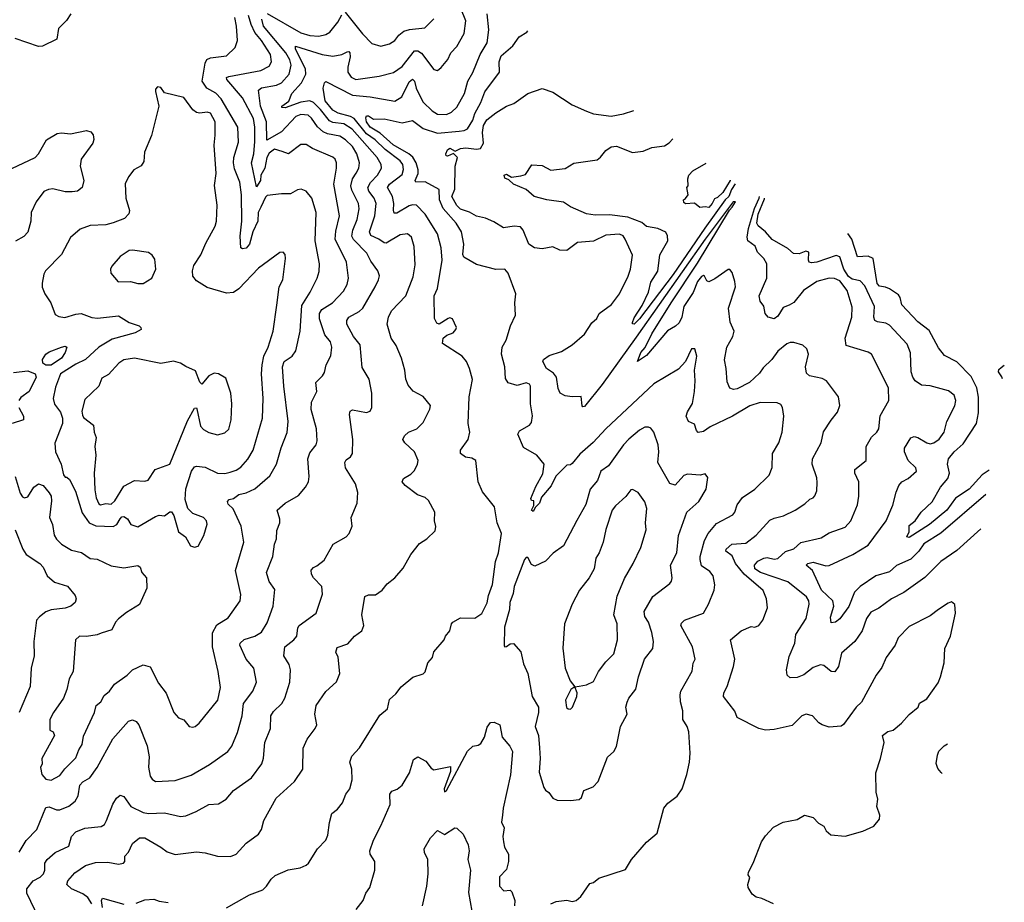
# Model space of a CAD drawing. Extents: x 1173029 to 1307123, y 522559 to 678521.
# Tile 371 of 623: x 1301568 to 1307123, y 554664 to 559642. Entities that reach past the tile are written whole.
import ezdxf

# ---------------------------------------------------------------- set-up
doc = ezdxf.new("R2010")
doc.units = 0

msp = doc.modelspace()

# ---------------------------------------------------------------- linework, layer by layer
at = {"layer": '0CON10XD'}
for points in [[(1301855.9, 559674.1), (1301833, 559637), (1301787.3, 559592.7), (1301778.1, 559531.9), (1301697.6, 559492.4), (1301675, 559490.5), (1301542.5, 559535)], [(1301565, 554947.8), (1301605, 555013.6), (1301665.4, 555075), (1301715, 555198), (1301735, 555203.5), (1301775, 555186.7), (1301795, 555186.2), (1301845, 555207.1), (1301881.1, 555235), (1301898.2, 555265), (1301907.5, 555325), (1301925, 555343.5), (1301963.5, 555366.5), (1302005.6, 555425), (1302093.8, 555586.2), (1302182.5, 555685), (1302205, 555693.8), (1302225, 555683.8), (1302240, 555665), (1302287.6, 555547.6), (1302299.1, 555485), (1302295.5, 555425.5), (1302304.4, 555375), (1302315, 555358), (1302335, 555345.8), (1302445, 555351.9), (1302535, 555381.1), (1302638.8, 555441.2), (1302742, 555515), (1302764.3, 555545), (1302797.4, 555622.6), (1302823.6, 555715), (1302831.5, 555785), (1302882.5, 555855), (1302903.3, 555905), (1302890, 555985), (1302846, 556036), (1302810, 556115), (1302812.5, 556125), (1302834.3, 556145.7), (1302895, 556165.6), (1302932.4, 556187.6), (1302965, 556241.2), (1302998.2, 556335), (1303007.6, 556427.6), (1302975, 556473.8), (1302960, 556525), (1302995.7, 556614.3), (1303005.3, 556684.7), (1303016.9, 556715), (1303018, 556762), (1303036, 556805), (1303036, 556825), (1303020, 556875), (1303066.2, 556915), (1303141.7, 556958.3), (1303180.6, 557005), (1303196.7, 557035), (1303200.6, 557065), (1303193.3, 557165), (1303205, 557198.6), (1303241.5, 557245), (1303246.4, 557266.4), (1303243.1, 557335), (1303213.3, 557443.3), (1303214.4, 557485), (1303244.4, 557545), (1303239.4, 557595), (1303277.3, 557632.7), (1303288.5, 557651.5), (1303296.2, 557695), (1303323.9, 557746.1), (1303328.2, 557795), (1303322.1, 557825), (1303289.6, 557865), (1303259.4, 557955), (1303258.6, 557985), (1303272.5, 558007.5), (1303333.1, 558045), (1303395, 558110.5), (1303415, 558149.2), (1303423.5, 558185), (1303412.5, 558275), (1303347.1, 558405), (1303351, 558449), (1303372.4, 558535), (1303339.7, 558715), (1303356.2, 558805), (1303355.9, 558835), (1303347.7, 558855), (1303335, 558867.1), (1303219.2, 558915), (1303185, 558938.6), (1303155, 558937.1), (1303085, 558885.7), (1303048.8, 558898.8), (1303005, 558911.9), (1302975, 558888.4), (1302961.7, 558865), (1302951.4, 558805), (1302929.1, 558765), (1302926.7, 558735), (1302905, 558700), (1302876.1, 558835), (1302889.8, 558885), (1302895.5, 558955.5), (1302894.8, 559035.2), (1302886.7, 559085), (1302825, 559200.4), (1302736.2, 559305), (1302735.6, 559315), (1302747.8, 559322.2), (1302929.2, 559355), (1302975, 559380.5), (1302989.6, 559405), (1302983.2, 559445), (1302932.9, 559525), (1302895, 559570), (1302874.5, 559615), (1302859.3, 559665)], [(1301745, 555352.5), (1301795, 555380), (1301822.2, 555417.8), (1301885, 555478.6), (1301901.8, 555525), (1301920.6, 555555), (1301928.7, 555601.3), (1301990, 555735), (1302000.5, 555775), (1302025.5, 555795), (1302045, 555830), (1302074.3, 555855.7), (1302102.2, 555895), (1302175, 555944.4), (1302205, 555975.6), (1302265, 556004.2), (1302305, 555991.4), (1302350.8, 555900.8), (1302395, 555844), (1302438, 555735), (1302464.4, 555704.4), (1302495, 555693.8), (1302525, 555656.2), (1302545, 555652.2), (1302558, 555655), (1302580.8, 555675), (1302685.6, 555805), (1302701.2, 555875), (1302688.5, 555965), (1302655.4, 556105), (1302656.1, 556183.9), (1302681.2, 556228.8), (1302745, 556269.4), (1302811.4, 556365), (1302815, 556400), (1302785.4, 556535), (1302832.2, 556695), (1302817.2, 556785), (1302773.2, 556883.2), (1302745, 556910), (1302740, 556925), (1302750, 556935), (1302775, 556941.2), (1302805.3, 556964.7), (1302845.7, 556974.3), (1302895, 556996.2), (1302979.8, 557070.2), (1303017.7, 557135), (1303042.7, 557227.3), (1303076.9, 557313.1), (1303083.6, 557375), (1303057.5, 557575), (1303050.3, 557685), (1303060.4, 557715), (1303105, 557744.4), (1303126.7, 557775), (1303150.7, 557885), (1303159.1, 558030.9), (1303206.2, 558105), (1303246.9, 558185), (1303258.1, 558221.9), (1303260, 558265), (1303235.3, 558395), (1303240, 558555), (1303216.9, 558635), (1303185, 558674), (1303155.7, 558685.7), (1303135, 558681.4), (1303095, 558660), (1303045, 558660), (1302965, 558649.5), (1302955, 558640.6), (1302928.7, 558585), (1302914.2, 558555), (1302911.8, 558505), (1302883.7, 558445), (1302865, 558376.7), (1302845, 558353.6), (1302825, 558349.4), (1302815.5, 558355.5), (1302811.9, 558421.9), (1302821.4, 558505), (1302819.5, 558655), (1302810.8, 558725), (1302780.6, 558800.6), (1302774.2, 558835), (1302776.9, 558865), (1302801.7, 558951.7), (1302799.1, 559035), (1302705.3, 559195), (1302675, 559226.9), (1302624.8, 559254.8), (1302598.4, 559295), (1302614.1, 559395.9), (1302623.2, 559416.8), (1302645, 559426.5), (1302735, 559437.1), (1302784.6, 559485), (1302797.3, 559525), (1302790.9, 559605), (1302781.8, 559655)], [(1301975, 554656.2), (1301952, 554692), (1301925, 554711.6), (1301859.7, 554739.7), (1301833.5, 554765), (1301838.9, 554785), (1301880.2, 554829.8), (1301938.6, 554871.4), (1301995, 554889.6), (1302065, 554891.2), (1302125, 554879.5), (1302153.8, 554885), (1302161.2, 554895), (1302161.2, 554925), (1302182.3, 554947.7), (1302205, 554996.7), (1302245, 555028.8), (1302275, 555027.5), (1302365, 554975.8), (1302399.7, 554949.7), (1302445, 554933.6), (1302565, 554948.5), (1302615, 554943.8), (1302685, 554925.3), (1302757.3, 554922.7), (1302789.2, 554935), (1302845, 554996.9), (1302915, 555048.1), (1302932.1, 555075), (1302944.6, 555125.4), (1303015, 555251.2), (1303118, 555345), (1303165.6, 555414.4), (1303166.8, 555533.2), (1303190, 555585), (1303235, 555644), (1303244.2, 555665), (1303232.5, 555725), (1303240.8, 555775), (1303295, 555854), (1303355, 555906.7), (1303374.3, 555955), (1303363.9, 556046.1), (1303350.8, 556075), (1303358.3, 556101.7), (1303418.8, 556121.2), (1303456.7, 556165), (1303498, 556195), (1303509.2, 556225), (1303499.2, 556285), (1303515, 556388), (1303535, 556398.6), (1303575, 556398.6), (1303613.3, 556425), (1303640.3, 556459.7), (1303684, 556495), (1303732.2, 556547.8), (1303774.3, 556625.7), (1303823, 556687), (1303865.6, 556714.4), (1303911.7, 556758.3), (1303915.9, 556784.1), (1303908.6, 556815), (1303909.2, 556865), (1303875, 556931.2), (1303856.4, 556946.4), (1303812.9, 556962.9), (1303742.9, 557015), (1303726.7, 557035), (1303732.9, 557055), (1303775, 557079.2), (1303795, 557100), (1303812.5, 557135), (1303815.6, 557155), (1303795, 557204.2), (1303740, 557255), (1303729.4, 557275), (1303739.4, 557295), (1303761.4, 557315), (1303808.8, 557335), (1303845, 557370), (1303882, 557445), (1303886.4, 557466.4), (1303845, 557517.5), (1303787.5, 557547.5), (1303760, 557580), (1303747.1, 557615), (1303741.5, 557665), (1303722.2, 557732.2), (1303692.7, 557805), (1303664.4, 557845), (1303641.1, 557925), (1303648.9, 557965), (1303665, 558000.8), (1303745.7, 558084.3), (1303787.9, 558192.1), (1303799.9, 558260.1), (1303793.3, 558363.3), (1303778.2, 558415), (1303755, 558434.5), (1303715, 558427.7), (1303635, 558382), (1303625, 558382.5), (1303595, 558404.2), (1303549.1, 558425), (1303541.8, 558445), (1303571.2, 558535), (1303578.4, 558605), (1303567.8, 558635), (1303538.4, 558675), (1303531.4, 558695), (1303546.8, 558723.2), (1303587.1, 558765), (1303609.1, 558805), (1303608.2, 558825), (1303584.2, 558865), (1303444, 559024), (1303397.3, 559055), (1303335, 559062.3), (1303315, 559070.6), (1303265.6, 559135), (1303225, 559173.9), (1303205, 559183.7), (1303155, 559177.3), (1303065, 559143.9), (1303046.7, 559146.7), (1303046.2, 559155), (1303087, 559183), (1303102.8, 559225), (1303158, 559285), (1303183, 559335), (1303180.7, 559365), (1303123.9, 559475), (1303125, 559492.5), (1303275, 559445.8), (1303335, 559436.8), (1303385, 559445.5), (1303415, 559461.4), (1303425, 559462.5), (1303430.6, 559455), (1303432.6, 559432.6), (1303419, 559375), (1303420, 559345), (1303437.8, 559317.8), (1303465, 559303.9), (1303595.9, 559324.1), (1303676.3, 559343.7), (1303725, 559377.1), (1303795, 559466.9), (1303815, 559465.9), (1303835, 559452.7), (1303905, 559360), (1303925, 559356), (1303945, 559372), (1303983.4, 559416.6), (1304000.8, 559455), (1304035, 559490), (1304076.3, 559563.7), (1304085.2, 559635.2), (1304057.3, 559705)], [(1302735, 554633.8), (1302792, 554665), (1302865, 554706.7), (1302940, 554735), (1302961.4, 554755), (1302986, 554795), (1303010, 554815), (1303083, 554847), (1303150.5, 554859.5), (1303185, 554873.8), (1303196.7, 554885), (1303248, 554965), (1303296, 555015), (1303307.4, 555042.6), (1303316.7, 555115), (1303330, 555165), (1303360.7, 555189.3), (1303389.2, 555225), (1303408.6, 555275), (1303430, 555305), (1303443.5, 555355), (1303442.2, 555415), (1303430.6, 555455), (1303441.7, 555488.3), (1303484.3, 555535.7), (1303599.7, 555720.3), (1303643.3, 555755), (1303655, 555808), (1303690.7, 555839.3), (1303721.1, 555878.9), (1303786.7, 555933.3), (1303845, 555952.5), (1303856.3, 555963.7), (1303871.2, 556015), (1303896.7, 556045), (1303905, 556077.5), (1303962.5, 556145), (1303970, 556165), (1303993.8, 556195), (1304003.3, 556235), (1304012.5, 556245), (1304055, 556268.8), (1304135, 556267.5), (1304175, 556292.5), (1304205, 556352.9), (1304212.6, 556395), (1304235, 556456.5), (1304253, 556587), (1304269.9, 556635), (1304286.4, 556745), (1304262.5, 556805), (1304247.5, 556895), (1304179.3, 556979.3), (1304153.8, 557035), (1304141.9, 557155), (1304119.5, 557169.5), (1304083.8, 557175), (1304054.4, 557195), (1304054.5, 557215), (1304098.5, 557275), (1304106.7, 557315), (1304103.6, 557333.6), (1304098.1, 557365), (1304103.8, 557515), (1304121.8, 557611.8), (1304106.5, 557675), (1304089.5, 557715), (1304064.3, 557745), (1303953.8, 557815), (1303956.7, 557845), (1303977.3, 557862.7), (1304014.4, 557875.6), (1304029.4, 557895), (1304031.5, 557905), (1304009.5, 557955), (1303995, 557960.4), (1303985, 557956.9), (1303934, 557924), (1303920.8, 557930.8), (1303907.6, 557957.6), (1303906.2, 558085), (1303925.3, 558125), (1303950.6, 558285), (1303946.5, 558355), (1303924.7, 558434.7), (1303855, 558545.5), (1303805.8, 558595.8), (1303785, 558598.1), (1303765, 558592.1), (1303695, 558550), (1303681.3, 558551.3), (1303677.3, 558567.3), (1303679.7, 558605), (1303671.6, 558645), (1303643.2, 558695), (1303654.1, 558715), (1303725, 558768.2), (1303733.8, 558796.2), (1303729.5, 558825), (1303714.1, 558845), (1303629.8, 558909.8), (1303572.6, 558965), (1303525, 558998.2), (1303454.8, 559084.8), (1303435, 559096.8), (1303364.1, 559114.1), (1303335, 559132.4), (1303292.2, 559185), (1303280.6, 559255), (1303288.1, 559285), (1303296, 559294), (1303445, 559216.1), (1303545, 559207.2), (1303685, 559181.8), (1303723.3, 559206.7), (1303765, 559291.5), (1303785, 559305.9), (1303796.2, 559295), (1303803.9, 559255), (1303817.5, 559227.5), (1303845, 559177.1), (1303895, 559127.3), (1303925, 559108.8), (1303975, 559106.4), (1304005, 559120.8), (1304035, 559147.8), (1304076.8, 559225), (1304096.9, 559295), (1304125.3, 559344.7), (1304165, 559445.6), (1304205, 559511.2), (1304213.8, 559585), (1304204.5, 559675)], [(1302965, 559677.5), (1303155, 559567.4), (1303205, 559552.6), (1303255, 559548.3), (1303295, 559558.2), (1303318.1, 559571.9), (1303362.6, 559627.4), (1303385, 559670)], [(1303405, 559684.5), (1303501.7, 559561.7), (1303555, 559506.9), (1303605, 559491.9), (1303655, 559506.5), (1303685, 559524.4), (1303707.7, 559555), (1303735, 559577.8), (1303767.4, 559587.4), (1303853.8, 559595), (1303905, 559647.5)], [(1303096.1, 555975), (1303088.2, 556005), (1303058.8, 556055), (1303064.2, 556105), (1303115, 556144.4), (1303131.9, 556165), (1303137.8, 556212.2), (1303145.6, 556225), (1303241.1, 556295), (1303277.3, 556402.7), (1303272.1, 556445), (1303225.6, 556495), (1303214.3, 556515), (1303212.7, 556537.3), (1303225, 556553.3), (1303245, 556561.2), (1303285, 556593.8), (1303335.8, 556684.2), (1303410.8, 556725), (1303427.1, 556745), (1303444.2, 556785), (1303437.5, 556835), (1303471.2, 556915), (1303475.7, 556975), (1303463.5, 557025), (1303407.1, 557115), (1303403.3, 557145), (1303409.7, 557160.3), (1303434.4, 557175.6), (1303445.8, 557195), (1303448.1, 557275), (1303428.2, 557415), (1303431.9, 557435), (1303445, 557442.5), (1303524.2, 557425.8), (1303545, 557433.8), (1303554, 557455), (1303555.5, 557535.5), (1303538.9, 557615), (1303500.8, 557680.8), (1303488.7, 557808.7), (1303451.2, 557855), (1303413.4, 557925), (1303412.8, 557945), (1303425.6, 557965), (1303483.8, 557996.2), (1303504.6, 558015), (1303573.1, 558135), (1303592.9, 558175), (1303597.2, 558197.2), (1303589.5, 558225), (1303549.1, 558279.1), (1303525.9, 558325.9), (1303451.7, 558401.7), (1303441.7, 558421.7), (1303446.7, 558455), (1303472.9, 558515), (1303482.5, 558575), (1303478.9, 558605), (1303441.1, 558681.1), (1303435.6, 558705), (1303445.8, 558745), (1303466, 558776), (1303481.6, 558805), (1303485.3, 558835), (1303470.3, 558885), (1303445, 558925.9), (1303405.9, 558965), (1303375, 558984.3), (1303305, 558998.4), (1303280.3, 559010.3), (1303248, 559038), (1303215, 559086.8), (1303195, 559103.1), (1303155, 559106.7), (1303125.5, 559095), (1303045, 559009.3), (1302961.8, 558961.8), (1302961.1, 559065), (1302926.9, 559155), (1302915.4, 559245), (1302932.1, 559257.9), (1303016.6, 559273.4), (1303045, 559286.5), (1303088.6, 559335), (1303099.6, 559385), (1303091.5, 559415), (1303069.7, 559455), (1302944.5, 559605), (1302933.9, 559645)], [(1304564.6, 554655.4), (1304595, 554669.6), (1304655, 554675.5), (1304685, 554668.9), (1304706.7, 554675), (1304733.9, 554696.1), (1304785, 554770), (1304805, 554776.7), (1304835, 554800), (1304985, 554848.8), (1305020, 554905), (1305105, 555003.3), (1305164, 555055), (1305201.2, 555195), (1305225, 555223.3), (1305277.7, 555262.3), (1305305.4, 555304.6), (1305331.4, 555385), (1305345.8, 555454.2), (1305351.4, 555505), (1305342.5, 555625), (1305332.9, 555655), (1305309.2, 555695), (1305309.2, 555745), (1305295.8, 555795), (1305294.3, 555835), (1305298.6, 555855), (1305361.7, 555968.3), (1305367.5, 556012.5), (1305379.2, 556035), (1305364, 556105), (1305297.1, 556225), (1305301.3, 556238.7), (1305318.8, 556255), (1305425, 556295.8), (1305454.4, 556345), (1305486.7, 556425), (1305488.8, 556455), (1305480.4, 556505), (1305460.7, 556530.7), (1305415, 556562.5), (1305406.7, 556596.7), (1305406.7, 556615), (1305431.8, 556705), (1305451.8, 556745), (1305499.4, 556800.6), (1305590.4, 556849.6), (1305601.8, 556865), (1305615.4, 556905), (1305645, 556948.1), (1305715.4, 556994.6), (1305796.4, 557073.6), (1305813.2, 557116.8), (1305815.6, 557195), (1305850, 557255), (1305869.2, 557315), (1305878, 557405), (1305871.2, 557455), (1305862.3, 557472.3), (1305840.5, 557480.5), (1305745, 557483.5), (1305687.1, 557465), (1305589.4, 557405), (1305462.9, 557345), (1305425, 557319.1), (1305395, 557313.3), (1305385.4, 557325.4), (1305375, 557361.2), (1305341.2, 557375), (1305327.5, 557405), (1305335, 557430), (1305363.2, 557476.8), (1305374.4, 557545), (1305378.6, 557605), (1305374.3, 557665), (1305388, 557745), (1305376.7, 557785), (1305357.5, 557785), (1305323.8, 557715), (1305285, 557671.2), (1305145, 557587.5), (1304874.5, 557335), (1304803.3, 557256.7), (1304728.1, 557191.9), (1304685, 557138.8), (1304675, 557131.2), (1304655, 557130), (1304638.8, 557115), (1304593.3, 557066.7), (1304566.5, 557013.5), (1304511.1, 556948.9), (1304500.4, 556915), (1304477.4, 556892.6), (1304465, 556868), (1304456.2, 556875), (1304467.7, 556902.3), (1304468.3, 556928.3), (1304455, 556930), (1304452.4, 556942.4), (1304479.3, 557009.3), (1304518.7, 557081.3), (1304527.3, 557135), (1304485.7, 557185.7), (1304409.5, 557229.5), (1304378.5, 557305), (1304387.6, 557322.4), (1304443.3, 557355), (1304455, 557370), (1304461.4, 557408.6), (1304450, 557475), (1304450, 557575), (1304445, 557586.2), (1304425, 557594), (1304375, 557578), (1304324.5, 557594.5), (1304308.9, 557618.9), (1304304.4, 557685), (1304286.2, 557756.2), (1304290, 557795), (1304312, 557835), (1304336.7, 557915), (1304364.4, 557975), (1304360.5, 558045), (1304366.9, 558095), (1304323.1, 558213.1), (1304305, 558235.7), (1304255, 558232.9), (1304145, 558260.8), (1304073, 558303), (1304067.5, 558317.5), (1304072.8, 558375), (1304060.4, 558445), (1304030.3, 558495), (1303957.1, 558577.1), (1303936, 558626), (1303933.8, 558685), (1303855, 558727), (1303802.9, 558725), (1303799.5, 558735), (1303815.2, 558774.8), (1303816.7, 558795), (1303805, 558834.6), (1303786, 558866), (1303764.2, 558885), (1303675, 558935.7), (1303601, 559001), (1303544.7, 559035), (1303525.4, 559065), (1303521.8, 559088.2), (1303525, 559100), (1303535, 559100), (1303565, 559080.6), (1303625, 559082.9), (1303725, 559061), (1303785, 559073.6), (1303845, 559028.3), (1303925, 559002.4), (1304047.4, 559012.6), (1304075, 559016), (1304094.3, 559025.7), (1304125, 559074.5), (1304136.5, 559113.5), (1304170, 559175), (1304192.3, 559235), (1304274, 559345), (1304273.1, 559405), (1304285, 559437.3), (1304350.6, 559495), (1304386, 559545), (1304429.3, 559570.7), (1304435.4, 559578.8)], [(1302555, 556666.7), (1302575, 556672.5), (1302607.7, 556732.3), (1302626.6, 556796.6), (1302621.4, 556815), (1302605.8, 556835), (1302545, 556856.9), (1302516.9, 556885), (1302501.5, 556935), (1302504.6, 556995.4), (1302538.2, 557095), (1302555, 557120.8), (1302565.7, 557124.3), (1302615, 557117.7), (1302685, 557084.6), (1302725, 557082.9), (1302755, 557089.6), (1302788.6, 557101.4), (1302815, 557118.9), (1302855, 557164.3), (1302885, 557214.2), (1302938.2, 557395), (1302942.3, 557505), (1302932.2, 557645), (1302935.5, 557695), (1302946.2, 557745), (1302970.7, 557795), (1302997.9, 557885), (1303018, 558032), (1303031.9, 558135), (1303053.1, 558175), (1303068.6, 558295), (1303065, 558317.5), (1303055, 558330), (1303035, 558328.8), (1302915, 558240), (1302805, 558124.4), (1302775, 558102.5), (1302735, 558099.5), (1302625, 558132.2), (1302565, 558170), (1302545.6, 558195), (1302543.8, 558225), (1302550.5, 558255), (1302590, 558315), (1302618.6, 558381.4), (1302671.7, 558478.3), (1302679.1, 558505), (1302681.5, 558595), (1302667.4, 558707.4), (1302676.7, 558775), (1302664.7, 558935), (1302671.5, 558991.5), (1302670.5, 559065), (1302645, 559114.5), (1302625, 559120.4), (1302584.6, 559114.6), (1302565, 559117.8), (1302545, 559134.4), (1302495, 559202.9), (1302385, 559228.8), (1302365, 559260), (1302345, 559262.5), (1302335, 559250), (1302333.9, 559236.1), (1302353.8, 559155), (1302311.7, 558988.3), (1302272.7, 558895), (1302268.5, 558841.5), (1302252.8, 558817.2), (1302212.5, 558795), (1302181.4, 558755), (1302163.6, 558716.4), (1302166.5, 558635), (1302187.5, 558565), (1302183.7, 558546.3), (1302158.6, 558521.4), (1302095, 558495.6), (1302055, 558485.5), (1301965, 558481.1), (1301909.8, 558460.2), (1301855, 558414), (1301803.2, 558316.8), (1301713.1, 558225), (1301703.8, 558206.2), (1301694.4, 558155), (1301695, 558132.5), (1301709.4, 558095), (1301744.3, 558045), (1301768.9, 557978.9), (1301788.3, 557968.3), (1301822.8, 557962.8), (1301885, 557981.8), (1301915, 557984.7), (1301975, 557962.3), (1302007.7, 557957.7), (1302125, 557971.2), (1302185, 557934.4), (1302242.5, 557915), (1302252.5, 557905), (1302253.3, 557895), (1302220, 557875), (1302089.6, 557840.4), (1302014.8, 557795.2), (1301940.4, 557725), (1301885, 557700), (1301798.8, 557645), (1301770.7, 557569.3), (1301757.5, 557505), (1301764.4, 557474.4), (1301798.7, 557428.7), (1301809.5, 557395), (1301808.8, 557365), (1301766.3, 557253.7), (1301769.6, 557205), (1301802.7, 557135), (1301815, 557075.8), (1301825, 557061.2), (1301835, 557062), (1301849.2, 557049.2), (1301883.8, 556983.8), (1301920.6, 556860.6), (1301959.3, 556805), (1301997.3, 556787.3), (1302095, 556783.6), (1302115.9, 556794.1), (1302135, 556827.8), (1302145, 556838.5), (1302155, 556839.5), (1302176.6, 556826.6), (1302195, 556794.4), (1302235, 556781.2), (1302335, 556840.8), (1302355, 556847.5), (1302385, 556843.8), (1302415, 556866.7), (1302425, 556866.7), (1302438.6, 556845), (1302465, 556753.3), (1302503.3, 556725), (1302532.5, 556675), (1302555, 556666.7)], [(1305820, 554655), (1305755, 554686.2), (1305722.9, 554692.9), (1305700.9, 554710.9), (1305677.7, 554747.7), (1305676, 554765), (1305687.5, 554805), (1305678.3, 554818.3), (1305680, 554835), (1305706.7, 554885), (1305752.9, 555005), (1305775, 555040), (1305821.1, 555088.9), (1305875, 555117.1), (1305955, 555132), (1305995, 555156), (1306045, 555143.3), (1306075, 555111.2), (1306103.9, 555093.9), (1306117.7, 555067.7), (1306144, 555044), (1306225, 555037.1), (1306325, 555065.6), (1306385.8, 555094.2), (1306417.7, 555132.3), (1306421.2, 555155), (1306403.3, 555205), (1306410, 555245), (1306398.8, 555285), (1306398, 555395), (1306424.2, 555475.8), (1306444.2, 555565), (1306436.2, 555605), (1306465, 555627.5), (1306495.8, 555635), (1306542, 555675), (1306585, 555724.2), (1306637.5, 555765), (1306645, 555786.7), (1306685, 555811.4), (1306748.8, 555901.2), (1306762.5, 555935), (1306782.9, 556015), (1306786.7, 556095), (1306818.5, 556165), (1306848.1, 556295), (1306843.9, 556343.9), (1306825, 556358), (1306805, 556352), (1306752, 556315), (1306705, 556279.4), (1306585, 556218.9), (1306523.3, 556156.7), (1306506.9, 556115), (1306455.5, 556045), (1306432.1, 555987.9), (1306400, 555945), (1306316.3, 555793.7), (1306286.7, 555765), (1306215, 555666.2), (1306202.1, 555657.9), (1306135, 555652.9), (1306094.3, 555664.3), (1306075.8, 555675.8), (1306040, 555715), (1306005, 555725.7), (1305980, 555715), (1305925, 555661.2), (1305825, 555638), (1305775, 555635.7), (1305737.5, 555645), (1305616.5, 555706.5), (1305601.7, 555741.7), (1305539.4, 555825), (1305540, 555845), (1305559.4, 555880.6), (1305595.6, 555995), (1305601.9, 556035), (1305577.5, 556145), (1305638.8, 556195), (1305695, 556219.5), (1305715, 556215.6), (1305738.1, 556225), (1305761.1, 556255), (1305786.7, 556325), (1305781.5, 556375), (1305763, 556423), (1305655, 556514.7), (1305606.8, 556575), (1305587.7, 556617.7), (1305552.5, 556645), (1305552.9, 556655), (1305585, 556683.8), (1305665, 556690), (1305723.1, 556735), (1305800.5, 556819.5), (1305825, 556831.5), (1305876.4, 556843.6), (1305942, 556875), (1305997.9, 556912.1), (1306025, 556938), (1306045, 556946.2), (1306054.2, 556955.8), (1306064.2, 556985), (1306067.6, 557032.4), (1306065, 557057.5), (1306039.5, 557135), (1306040.6, 557165), (1306089.4, 557255), (1306102.8, 557317.2), (1306145, 557382.9), (1306182.4, 557427.6), (1306195.5, 557465.5), (1306186.7, 557515), (1306118.9, 557605), (1306095, 557618.2), (1306023.2, 557633.2), (1306007.6, 557647.6), (1306001.8, 557685), (1306018.2, 557755), (1306008.2, 557785), (1305986.4, 557806.4), (1305935, 557821.1), (1305915, 557822.1), (1305895, 557814.5), (1305845, 557772.7), (1305811.8, 557725), (1305762.2, 557677.8), (1305742.2, 557647.8), (1305685, 557595.3), (1305615, 557560.4), (1305595, 557556.4), (1305574.3, 557564.3), (1305558.7, 557598.7), (1305554.3, 557675), (1305543.8, 557723.8), (1305556.9, 557795), (1305590.8, 557855), (1305599.1, 557885), (1305576, 557936), (1305566.2, 558015), (1305605.5, 558135.5), (1305603.3, 558165), (1305586.9, 558216.9), (1305575, 558232.5), (1305565, 558232.9), (1305490.3, 558179.7), (1305455.7, 558164.3), (1305445, 558168.8), (1305431.2, 558195), (1305425, 558199.2), (1305415, 558194.2), (1305392, 558165), (1305366.7, 558103.3), (1305315, 558024.4), (1305304.3, 557965), (1305287.5, 557932.5), (1305267.2, 557912.8), (1305223.3, 557886.7), (1305105, 557748.3), (1305053.4, 557713.4), (1305072.7, 557765), (1305096.1, 557793.9), (1305135, 557870.7), (1305244, 558045), (1305391.7, 558268.3), (1305571.9, 558568.1), (1305587.9, 558585), (1305606.2, 558615), (1305593.6, 558615), (1305435, 558403.8), (1305045, 557850.6), (1304854.8, 557585.2), (1304755, 557459.6), (1304745, 557458.1), (1304740.4, 557465), (1304735, 557517.1), (1304684.4, 557514.4), (1304645, 557520), (1304618, 557535), (1304605, 557562.5), (1304596.3, 557626.3), (1304579.2, 557649.2), (1304540.8, 557675), (1304518.8, 557715), (1304523.3, 557725), (1304555, 557748.1), (1304625, 557771.5), (1304685, 557808.2), (1304755, 557869.2), (1304795, 557932), (1304823.4, 557956.6), (1304837.8, 557985), (1304907.5, 558035), (1304951.8, 558095), (1305000.9, 558195), (1305013.5, 558235), (1305025.7, 558314.3), (1304984.4, 558405), (1304972.3, 558422.3), (1304952.5, 558432.5), (1304875, 558426.2), (1304805, 558392.5), (1304715.6, 558384.4), (1304655, 558340), (1304615, 558342.5), (1304575, 558361.4), (1304515, 558349.5), (1304472.5, 558355), (1304440, 558375), (1304408, 558455), (1304392.7, 558472.7), (1304356.8, 558476.8), (1304297.7, 558467.7), (1304242.5, 558502.5), (1304195, 558522), (1304145, 558532.9), (1304105, 558555.5), (1304055, 558572.9), (1304035, 558594.6), (1304006.5, 558645), (1304023.6, 558686.4), (1304025.4, 558815), (1304038.3, 558865), (1304015, 558887.1), (1303982.2, 558872.2), (1303974.1, 558874.1), (1303972.5, 558885), (1303981.4, 558908.6), (1303995, 558918.2), (1304025, 558900), (1304055, 558916.2), (1304085, 558918.5), (1304145, 558911.6), (1304167.1, 558915), (1304185.2, 558945), (1304179.8, 559005), (1304184.8, 559045), (1304203.7, 559076.3), (1304255, 559116.2), (1304315.3, 559154.7), (1304355, 559170), (1304435, 559225.8), (1304515, 559253.3), (1304575, 559233.8), (1304685, 559160.8), (1304765, 559125.7), (1304805, 559111.2), (1304905, 559096.9), (1304975, 559110.6), (1305032.3, 559128.8)], [(1301491.7, 558788.3), (1301655, 558865.5), (1301674.5, 558885), (1301720, 558965), (1301780.5, 558999.5), (1301805, 559004), (1301855, 558998.8), (1301945, 559016), (1301968.8, 559008.8), (1301982.3, 558992.3), (1301985.9, 558965.9), (1301980.8, 558945), (1301914.2, 558855), (1301909.4, 558815), (1301929.4, 558735), (1301920.6, 558695), (1301895, 558675.6), (1301865, 558671.1), (1301825, 558671.9), (1301755, 558688.5), (1301730, 558685), (1301705, 558672.9), (1301661.4, 558615), (1301632.5, 558555), (1301631.4, 558505), (1301615, 558444), (1301591.4, 558418.6), (1301545, 558392)], [(1305604.5, 558716), (1305584.4, 558685), (1305568.5, 558645), (1305547.1, 558625), (1305433.1, 558466.9), (1305254.9, 558205), (1305065, 557955.3), (1305035, 557924.6), (1305026, 557926), (1305024.6, 557934.6), (1305035, 557960), (1305080.2, 558029.8), (1305116.2, 558105), (1305128.3, 558161.7), (1305167.2, 558222.8), (1305179.6, 558315), (1305223.6, 558395), (1305222.7, 558422.7), (1305213.4, 558443.4), (1305168.6, 558465), (1305105, 558474.7), (1305078.3, 558498.3), (1304998.5, 558528.5), (1304895, 558541.2), (1304815, 558539.7), (1304766.5, 558546.5), (1304675, 558587.1), (1304635, 558613.3), (1304542.5, 558625), (1304470, 558645), (1304424.5, 558684.5), (1304353.6, 558713.6), (1304327.8, 558737.8), (1304305, 558748.6), (1304300.6, 558765), (1304315, 558771.1), (1304343.4, 558753.4), (1304395, 558761.2), (1304421.7, 558768.3), (1304457, 558823), (1304515, 558820), (1304565, 558793.8), (1304645, 558801.9), (1304695, 558832.5), (1304825, 558851.5), (1304845, 558865.6), (1304875.4, 558904.6), (1304905, 558925.6), (1304935, 558928.9), (1305025, 558892.9), (1305085, 558899.6), (1305135, 558921.8), (1305205, 558930.4), (1305232.3, 558947.7), (1305252.6, 558969.8)], [(1305576.6, 558736.2), (1305576, 558735), (1305535, 558667.1), (1305505, 558638.5), (1305488.3, 558631.7), (1305475, 558604.3), (1305455, 558582.5), (1305435, 558586.7), (1305405, 558582.5), (1305375, 558606.2), (1305325, 558603.3), (1305315, 558610), (1305312.5, 558625), (1305325, 558632.5), (1305340, 558655), (1305332.5, 558695), (1305340, 558705), (1305337.5, 558745), (1305343.3, 558765), (1305365, 558788.8), (1305441.6, 558833.6)], [(1306989.8, 556770.6), (1306855, 556647.7), (1306764.2, 556585.8), (1306675, 556496.5), (1306555, 556411.5), (1306485.8, 556375), (1306415, 556323.8), (1306370, 556300), (1306345, 556264), (1306320, 556195), (1306278.5, 556135), (1306205, 556068.8), (1306187.3, 555995), (1306166.2, 555963.8), (1306145, 555966.5), (1306105, 556000), (1306085, 556003.8), (1306045, 555989.1), (1305992.6, 555947.4), (1305955, 555932.7), (1305915, 555931.1), (1305897.5, 555945), (1305893.5, 555975), (1305909.4, 556050.6), (1305940, 556125), (1305946.5, 556175), (1306005.5, 556265), (1306021.8, 556345), (1306020.8, 556365), (1306006.6, 556386.6), (1305901.3, 556471.3), (1305746.8, 556525), (1305715.3, 556545), (1305713.1, 556565), (1305732.6, 556587.4), (1305765.2, 556604.8), (1305785, 556608.4), (1305825, 556599.7), (1305845, 556603.4), (1305887.4, 556642.6), (1305935, 556658.2), (1305975, 556692.5), (1306089.5, 556720.5), (1306135, 556748.1), (1306225, 556779.5), (1306256.5, 556815), (1306294.6, 556905), (1306302.1, 556955), (1306302.2, 557035), (1306280, 557085), (1306278.6, 557105), (1306342.9, 557155), (1306343.3, 557235), (1306372.6, 557287.4), (1306402.9, 557315), (1306414.4, 557335), (1306422.8, 557407.2), (1306470.8, 557495), (1306468.5, 557565), (1306372.9, 557755), (1306355, 557766.4), (1306231.1, 557805), (1306225.5, 557845), (1306262.5, 557965), (1306265, 558020), (1306236.9, 558115), (1306195, 558169.6), (1306165, 558182.1), (1306135, 558183.6), (1306064.7, 558165.3), (1305990, 558115), (1305935, 558046), (1305908.5, 558031.5), (1305875, 558019.5), (1305845, 557970), (1305825, 557955.3), (1305791.4, 557965), (1305774.1, 557984.1), (1305766.7, 558026.7), (1305745.3, 558055.3), (1305738.9, 558085), (1305783.1, 558185), (1305783.8, 558265), (1305765.5, 558295), (1305730.4, 558330.4), (1305716.4, 558365), (1305675.6, 558395), (1305672, 558415), (1305678.7, 558465), (1305712.6, 558577.4), (1305739.8, 558635), (1305740.7, 558645.6)], [(1307017.7, 556964.8), (1306764.8, 556745.2), (1306667.9, 556685), (1306639.5, 556645), (1306595, 556599.7), (1306515, 556564.2), (1306475, 556528), (1306397.8, 556505), (1306309.5, 556445), (1306276.9, 556413.1), (1306245, 556332.9), (1306195, 556262.5), (1306171.2, 556245), (1306145, 556240), (1306142.4, 556272.4), (1306161.2, 556335), (1306156.2, 556365), (1306090.6, 556425), (1306040.8, 556535), (1306005.7, 556565), (1306015, 556575.9), (1306045, 556583.4), (1306115, 556561.5), (1306135, 556563.8), (1306268.6, 556625), (1306355, 556677.5), (1306455.7, 556815), (1306493.9, 556903.9), (1306512.2, 556977.8), (1306527.8, 557015), (1306545.3, 557034.7), (1306580.8, 557055), (1306627.5, 557095), (1306622.9, 557115), (1306581.1, 557155), (1306560, 557205), (1306559.2, 557225), (1306595, 557284.2), (1306615, 557290.4), (1306635, 557286), (1306685, 557255.4), (1306705, 557249.6), (1306725.6, 557255), (1306755, 557276.5), (1306783.8, 557315), (1306798.5, 557375), (1306843.5, 557465), (1306848.5, 557495), (1306840, 557525), (1306808.7, 557548.7), (1306705, 557576.1), (1306655, 557580), (1306620, 557605), (1306605.8, 557625), (1306597.8, 557655), (1306592.6, 557762.6), (1306575, 557812.5), (1306475, 557918.5), (1306455, 557930), (1306407.1, 557937.1), (1306392.9, 557945), (1306386.2, 557965), (1306390, 558025), (1306335, 558141.8), (1306309, 558169), (1306265, 558178.9), (1306243.5, 558193.5), (1306218.1, 558235), (1306194.4, 558304.4), (1306175, 558311.7), (1306065, 558274.4), (1306035, 558270.3), (1306021.1, 558275), (1306017.1, 558285), (1306020.8, 558330.8), (1306003.7, 558336.3), (1305965, 558321.8), (1305933.8, 558323.8), (1305901.5, 558351.5), (1305812.4, 558402.4), (1305775.4, 558445.4), (1305735, 558478.8), (1305725.9, 558495), (1305734.2, 558545), (1305769.3, 558630.7), (1305770.2, 558634.6)], [(1307037.3, 557100.8), (1306997.2, 557075), (1306924.1, 556995), (1306847.5, 556942.5), (1306798.6, 556875), (1306701.3, 556795), (1306585, 556721.1), (1306572, 556725), (1306585.6, 556754.4), (1306585, 556789.2), (1306618.8, 556815), (1306654.2, 556865), (1306715, 556922.5), (1306762.7, 557005), (1306804, 557055), (1306814, 557085), (1306802.2, 557135), (1306807.1, 557165), (1306840.4, 557205), (1306890.6, 557249.4), (1306966.4, 557365), (1306976.9, 557425), (1306977.4, 557512.6), (1306967.5, 557565), (1306935, 557628.8), (1306855, 557711.4), (1306785, 557747.8), (1306751.9, 557791.9), (1306699.1, 557889.1), (1306635, 557938.5), (1306545, 558034.3), (1306535.3, 558075), (1306525, 558090.8), (1306475, 558124.7), (1306452.5, 558132.5), (1306418.7, 558138.7), (1306405, 558154.4), (1306382.3, 558295), (1306355, 558308.4), (1306294.4, 558304.4), (1306263.1, 558405), (1306240, 558435.1)], [(1302265, 558153.5), (1302314, 558185), (1302335.5, 558234.5), (1302331.1, 558291.1), (1302315, 558314.2), (1302295, 558328.1), (1302205, 558342.9), (1302185, 558340), (1302135, 558305.8), (1302087.3, 558252.7), (1302081.2, 558235), (1302083, 558213), (1302123, 558163), (1302194.2, 558165.8), (1302235, 558153.6), (1302265, 558153.5)], [(1301745, 557693.4), (1301715, 557694.1), (1301698.5, 557705), (1301696, 557725), (1301715, 557754.7), (1301735, 557768.9), (1301805, 557795.5), (1301825, 557800), (1301833.3, 557795), (1301824.4, 557765), (1301805, 557732.2), (1301745, 557693.4)], [(1302025, 556906), (1302055, 556912.5), (1302085, 556910), (1302105, 556929.1), (1302155, 557010.4), (1302215, 557043.2), (1302275, 557038.9), (1302293.8, 557045), (1302332.9, 557105), (1302415.3, 557135), (1302515, 557379.4), (1302555, 557451.2), (1302565, 557453.3), (1302568.1, 557448.1), (1302588.7, 557348.7), (1302605, 557330), (1302636.1, 557313.9), (1302685, 557301.4), (1302725, 557311.4), (1302747.4, 557332.6), (1302760.5, 557385), (1302765.9, 557475.9), (1302760, 557535), (1302730.7, 557620.7), (1302690, 557645), (1302665, 557648.8), (1302635, 557633.8), (1302595, 557586.7), (1302585, 557596.7), (1302560.6, 557660.6), (1302506, 557686), (1302475, 557705.5), (1302435, 557716.7), (1302365, 557702.9), (1302215, 557732.1), (1302155, 557723.5), (1302127.1, 557705), (1302069.2, 557640.8), (1302030.7, 557619.3), (1302014.4, 557575), (1301935, 557500.8), (1301919.6, 557435), (1301922, 557412), (1301928.8, 557398.8), (1301984.2, 557354.2), (1301988.2, 557315), (1301999.1, 557285), (1301992.1, 557235), (1301996.9, 557185), (1301988.8, 557085), (1301991.3, 556991.3), (1301999.2, 556945), (1302015, 556912), (1302025, 556906)], [(1301532.4, 557652.4), (1301615, 557661.5), (1301654.8, 557645), (1301661.3, 557625), (1301622.1, 557545), (1301575, 557511.6), (1301563.6, 557495)], [(1307111.5, 557616.8), (1307107.8, 557627.8), (1307090, 557655), (1307091.7, 557668.3), (1307105, 557681.2), (1307122.6, 557693.7)], [(1301562.6, 557455), (1301589.5, 557405), (1301589.4, 557385), (1301525, 557363.6)], [(1304675, 555238), (1304725, 555243.3), (1304736.7, 555255), (1304750, 555295), (1304803.3, 555315), (1304832, 555345), (1304885, 555483.3), (1304920, 555515), (1304935, 555542.5), (1304957.5, 555655), (1304995.6, 555725), (1304987.3, 555765), (1304995, 555793.8), (1305005, 555816), (1305044.5, 555865.5), (1305058.2, 555935), (1305092.2, 556035), (1305139.5, 556095), (1305144.5, 556134.5), (1305134.5, 556185), (1305116.2, 556245), (1305094.5, 556275.5), (1305091.5, 556305), (1305140.4, 556389.6), (1305235, 556462), (1305244.4, 556475.6), (1305248.9, 556495), (1305239.5, 556565), (1305275.3, 556635), (1305285, 556733.8), (1305330.9, 556865), (1305398.6, 556925), (1305440.8, 556995), (1305449.3, 557059.3), (1305435, 557080), (1305406, 557074), (1305335, 557079.2), (1305315, 557071.4), (1305265, 557016), (1305235, 557025.8), (1305168.5, 557145), (1305173.8, 557205), (1305169.5, 557245), (1305145, 557316.2), (1305127.9, 557337.9), (1305114.5, 557344.5), (1305095, 557344.5), (1305063.8, 557326.2), (1305005, 557277.1), (1304975, 557244.5), (1304889.1, 557125), (1304846.4, 557095), (1304826.9, 557043.1), (1304786.1, 556995), (1304761.7, 556908.3), (1304711.7, 556818.3), (1304636.7, 556675), (1304577.2, 556632.8), (1304535, 556588.1), (1304475, 556559.2), (1304455, 556570), (1304435, 556608.8), (1304425, 556608.6), (1304415, 556596.7), (1304357.3, 556445), (1304351.1, 556405), (1304333.5, 556355), (1304332.2, 556315), (1304303.7, 556215), (1304301.2, 556111.2), (1304305, 556105.6), (1304315, 556107.5), (1304335, 556122.5), (1304354.1, 556124.1), (1304395, 556076.2), (1304410.8, 556009.2), (1304435.4, 555955.4), (1304460, 555825), (1304494.3, 555765), (1304495.2, 555735), (1304476.7, 555655), (1304494.2, 555604.2), (1304500.4, 555535), (1304504, 555476), (1304498.9, 555398.9), (1304525, 555312.5), (1304535, 555297.5), (1304553.9, 555283.9), (1304575, 555251.2), (1304600.7, 555240.7), (1304675, 555238)], [(1301542.7, 557065), (1301571.7, 556971.7), (1301585, 556951.4), (1301595, 556945.7), (1301615, 556951.4), (1301648.1, 557005), (1301675, 557024.3), (1301701.4, 557015), (1301735, 556974.2), (1301745.2, 556955.2), (1301748.5, 556928.5), (1301736.7, 556835), (1301753.5, 556795), (1301763.5, 556735), (1301775, 556713.1), (1301805, 556683.3), (1301859.8, 556649.8), (1301917.6, 556637.6), (1301965, 556602.5), (1302005, 556600), (1302085, 556561.4), (1302155, 556551.1), (1302235, 556563.3), (1302247.5, 556555), (1302256.7, 556525), (1302284.3, 556495), (1302285.5, 556435), (1302245, 556343.1), (1302170.8, 556299.2), (1302125, 556262.9), (1302108.6, 556245), (1302088.8, 556201.2), (1302027.6, 556182.4), (1302005, 556172.5), (1301945, 556163.8), (1301905, 556166), (1301883.3, 556145), (1301870, 555965), (1301848.1, 555925), (1301834.4, 555865), (1301815.3, 555814.7), (1301759.1, 555735), (1301738.2, 555695), (1301737.5, 555635), (1301757.5, 555625), (1301763.8, 555605), (1301693.5, 555475), (1301694.6, 555445.4), (1301685.6, 555425), (1301693.1, 555385), (1301715, 555358), (1301745, 555352.5)], [(1304700, 555880), (1304725, 555883.3), (1304765, 555890), (1304805, 555908.8), (1304833.9, 555966.1), (1304875, 556020.8), (1304919.4, 556065), (1304940.8, 556145), (1304937.9, 556235), (1304920.6, 556285), (1304938.8, 556391.2), (1304979.3, 556490.7), (1305029.4, 556575), (1305071.3, 556665), (1305102.2, 556765), (1305099.2, 556805), (1305106.5, 556885), (1305095, 556923.3), (1305058, 556975), (1305025, 556991.4), (1305015, 556990), (1304986.9, 556953.1), (1304928.9, 556901.1), (1304910, 556875), (1304875, 556766.7), (1304860, 556695), (1304837.1, 556635), (1304818.5, 556605), (1304808.1, 556545), (1304781.4, 556495), (1304725.8, 556425), (1304684.3, 556345), (1304641.1, 556235), (1304632.8, 556097.2), (1304644.6, 555984.6), (1304672.7, 555912.7), (1304700, 555880)], [(1301543.5, 556765), (1301585.5, 556655), (1301605.6, 556625), (1301682.2, 556575), (1301700, 556555), (1301723.1, 556505), (1301765, 556470.5), (1301837.8, 556447.8), (1301880.5, 556395), (1301887.3, 556375), (1301880.5, 556355), (1301856.7, 556335), (1301825, 556323.8), (1301746.3, 556313.7), (1301715, 556302), (1301679.4, 556275), (1301663.5, 556255), (1301647.3, 556135), (1301649.1, 556055), (1301633.7, 555985), (1301628.1, 555881.9), (1301564.7, 555735.3)], [(1301675.4, 554575), (1301608.2, 554715), (1301608.9, 554741.1), (1301643.8, 554786.2), (1301684, 554806), (1301702.2, 554825), (1301709.5, 554845), (1301710, 554885), (1301723.3, 554905), (1301767.5, 554945), (1301845, 554981.2), (1301860, 555035), (1301885, 555061.9), (1301935, 555081.8), (1302027.6, 555092.4), (1302046.7, 555103.3), (1302058.5, 555125), (1302093.1, 555216.9), (1302115, 555252), (1302135, 555268.1), (1302155, 555261.4), (1302195.5, 555205), (1302265, 555170.3), (1302295, 555164.7), (1302385, 555168.5), (1302475, 555147.5), (1302505, 555152.5), (1302564.5, 555175.5), (1302634.5, 555215.5), (1302689.7, 555220.3), (1302733.4, 555246.6), (1302774.2, 555295), (1302875, 555366.9), (1302934.5, 555445), (1302943, 555477), (1302950.4, 555565), (1302982.7, 555645), (1302985.6, 555715), (1303000.5, 555739.5), (1303046.7, 555785), (1303063.6, 555815), (1303091.5, 555905), (1303096.1, 555975)], [(1304675, 555754.4), (1304686.7, 555765), (1304712, 555825), (1304712.5, 555845), (1304700, 555880), (1304677.5, 555865), (1304648, 555805), (1304653, 555763), (1304662.5, 555755), (1304675, 555754.4)], [(1303466.3, 554623.7), (1303505.4, 554675), (1303520, 554715), (1303543, 554747), (1303571.9, 554845), (1303571.2, 554895), (1303545.8, 554935), (1303544.2, 554955), (1303563.5, 555015), (1303606, 555095), (1303657.3, 555215), (1303655.6, 555275), (1303668.2, 555291.8), (1303697, 555303), (1303725.2, 555324.8), (1303766.9, 555395), (1303789.6, 555470.4), (1303815, 555484.4), (1303859.3, 555459.3), (1303890.2, 555420.2), (1303905, 555411.9), (1303999.3, 555429.3), (1303998, 555402), (1303962.5, 555305), (1303965, 555287.5), (1303975, 555294.3), (1304095, 555515.8), (1304125, 555544), (1304155, 555550), (1304169.5, 555560.5), (1304190, 555595), (1304205, 555652.5), (1304225, 555677.5), (1304245, 555680), (1304276.7, 555665), (1304290, 555595), (1304334, 555545), (1304348.1, 555515), (1304337, 555383), (1304296, 555196), (1304292, 555155), (1304286.1, 555116.1), (1304300.8, 555085), (1304293.9, 555036.1), (1304297.1, 555005), (1304303.1, 554975), (1304325.8, 554935), (1304326, 554895), (1304315, 554850), (1304275, 554807.5), (1304274.2, 554755), (1304299.7, 554729.7), (1304335, 554733.3), (1304345, 554723.3), (1304361.1, 554675), (1304358.6, 554645)], [(1306771.7, 555391.5), (1306765.5, 555395.5), (1306748, 555418), (1306737.6, 555447.6), (1306746, 555495), (1306754, 555516), (1306782.9, 555547.1), (1306802.3, 555557.1)], [(1303840.6, 554645), (1303864.4, 554755), (1303871.9, 554825), (1303871.1, 554905), (1303851.5, 554945), (1303850.3, 554965), (1303885, 555027.6), (1303925, 555070), (1303965, 555046.2), (1304022.5, 555085), (1304035, 555083.3), (1304069.4, 555049.4), (1304098, 554988), (1304104.4, 554955), (1304096.7, 554905), (1304111.9, 554845), (1304100.5, 554720.5), (1304119.2, 554615)], [(1302034.9, 554635), (1302030.3, 554675), (1302035, 554687.5), (1302155, 554653.1)], [(1302225, 554660), (1302275, 554677.5), (1302325, 554682.5), (1302355, 554670), (1302405, 554663.1)]]:
    msp.add_lwpolyline(points, dxfattribs=at)

doc.saveas('drawing.dxf')
